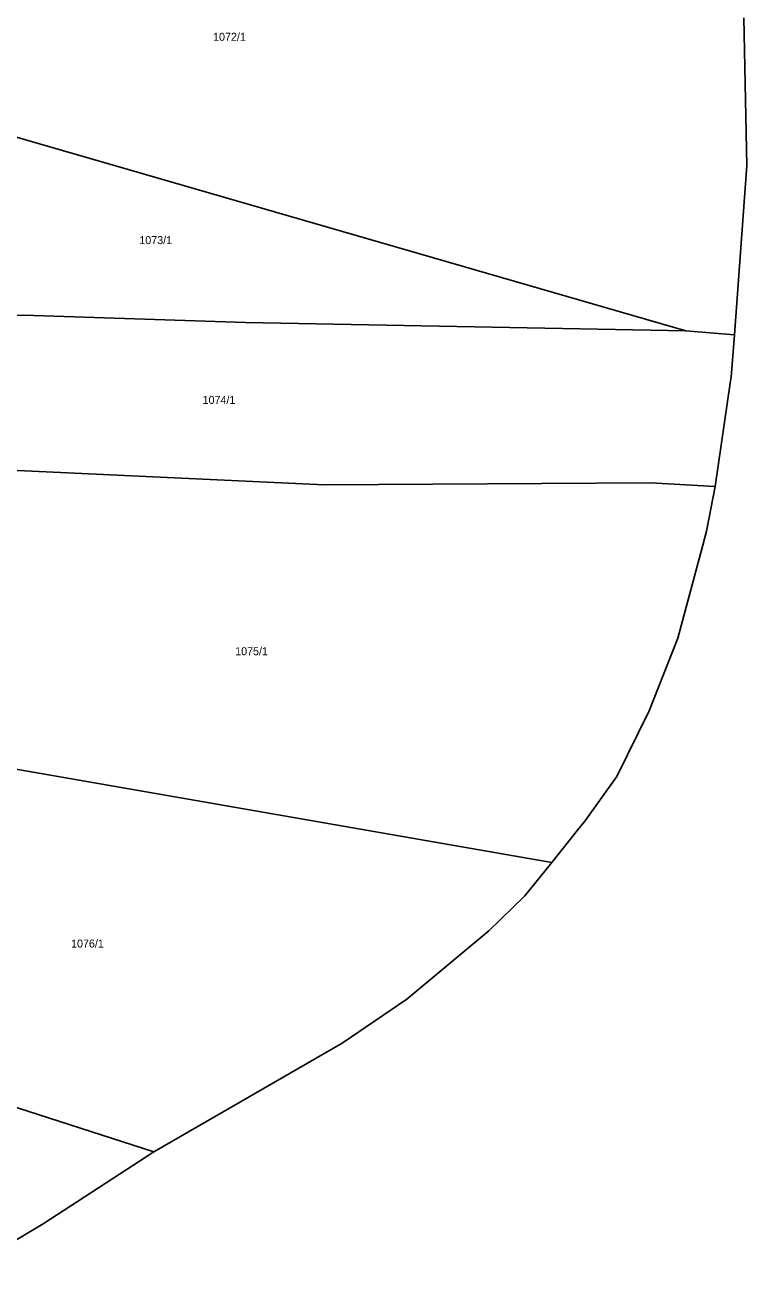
# Model space of a CAD drawing. Extents: x -724107 to -720612, y -1045267 to -1038441.
# Drawn here: x -721665.9 to -721512.6, y -1043848.5 to -1043582.7 of the extents above; entities that cross this region are included whole.
import ezdxf

# ---------------------------------------------------------------- set-up
doc = ezdxf.new("R2010")
doc.units = 0
for name, color, linetype in [('Hranice kat_území', 7, 'Continuous'), ('Hranice parcel', 7, 'Continuous'), ('Parcelní čísla', 7, 'Continuous')]:
    doc.layers.add(name, color=color, linetype=linetype)

msp = doc.modelspace()

# ---------------------------------------------------------------- linework, layer by layer
at = {"layer": 'Hranice kat_území'}
for p, q in [((-721512.57, -1043612.55), (-721513.22, -1043581.18)), ((-721515.19, -1043648.59), (-721512.57, -1043612.55)), ((-721519.29, -1043680.79), (-721516.06, -1043658.36)), ((-721521.97, -1043693.24), (-721527.24, -1043712.98)), ((-721554, -1043760.64), (-721548.55, -1043753.83)), ((-721546.99, -1043751.89), (-721548.55, -1043753.83)), ((-721638.51, -1043822.14), (-721598.54, -1043799.02)), ((-721662, -1043837.41), (-721638.51, -1043822.14)), ((-721680.67, -1043848.51), (-721662, -1043837.41))]:
    msp.add_line(p, q, dxfattribs=at)
for points in [[(-721516.06, -1043658.36), (-721515.94, -1043657.52), (-721515.19, -1043648.59)], [(-721521.97, -1043693.24), (-721521.17, -1043690.27), (-721519.29, -1043680.79)], [(-721527.24, -1043712.98), (-721533.32, -1043728.42), (-721540.18, -1043742.37), (-721546.99, -1043751.89)], [(-721598.54, -1043799.02), (-721584.77, -1043789.68), (-721567.38, -1043775.16), (-721559.71, -1043767.77), (-721554, -1043760.64)]]:
    msp.add_lwpolyline(points, dxfattribs=at)
at = {"layer": 'Hranice parcel'}
for p, q in [((-721680.28, -1043602.91), (-721525.56, -1043647.7)), ((-721525.56, -1043647.7), (-721515.19, -1043648.59)), ((-721700.98, -1043735.11), (-721554, -1043760.64)), ((-721718.77, -1043796.29), (-721638.51, -1043822.14))]:
    msp.add_line(p, q, dxfattribs=at)
for points in [[(-721686.87, -1043644.98), (-721666.1, -1043644.37), (-721619.03, -1043645.92), (-721525.56, -1043647.7)], [(-721691.76, -1043676.23), (-721602.38, -1043680.4), (-721533.04, -1043680.01), (-721519.29, -1043680.79)]]:
    msp.add_lwpolyline(points, dxfattribs=at)

# ---------------------------------------------------------------- texts
at = {"layer": 'Parcelní čísla'}
for s, p in [('1072/1', (-721625.94, -1043586.09)), ('1073/1', (-721641.6, -1043629.29)), ('1074/1', (-721628.16, -1043663.23)), ('1075/1', (-721621.25, -1043716.63)), ('1076/1', (-721656.1, -1043778.73))]:
    msp.add_text(s, height=1.7, dxfattribs=at).set_placement(p)

doc.saveas('drawing.dxf')
